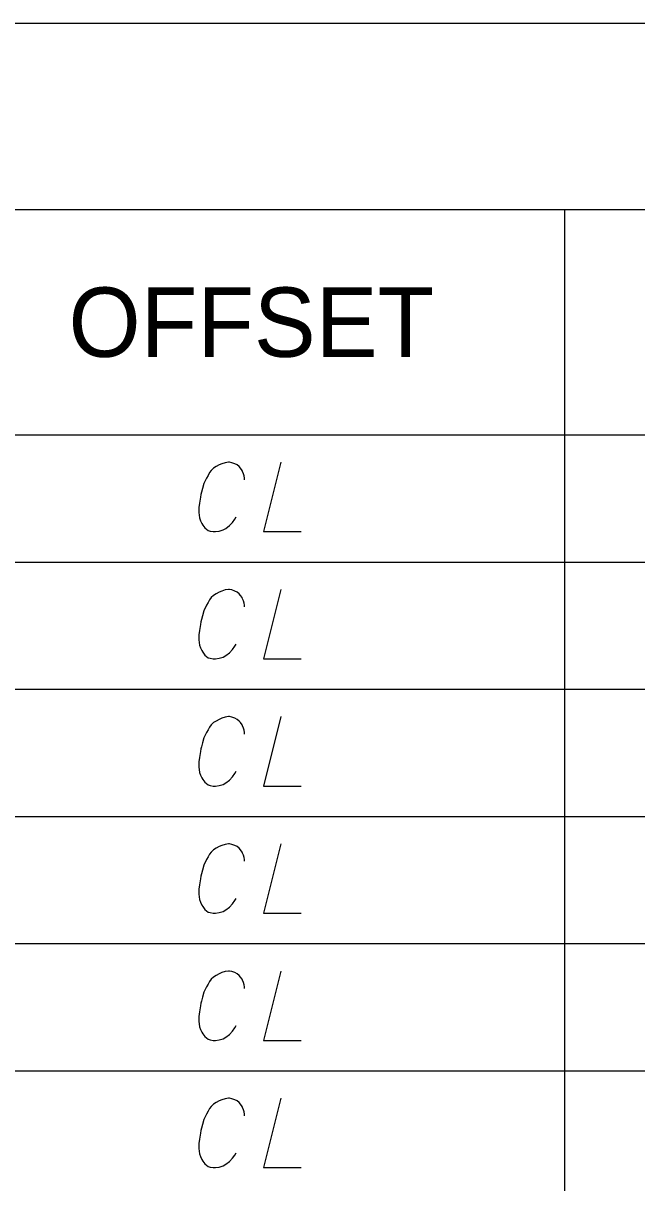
# Model space of a CAD drawing. Extents: x 2074207 to 2076812, y 516372 to 523312.
# Drawn here: x 2076303.1 to 2076345.6, y 518799.6 to 518879.8 of the extents above; entities that cross this region are included whole.
import ezdxf

# ---------------------------------------------------------------- set-up
doc = ezdxf.new("R2010")
doc.units = 0
for name, color, linetype in [('Prop DirtTable_ Soil Test Results - Outline (Major)', 7, 'Continuous'), ('Prop DirtTable_ Soil Test Results - Outline (Minor)', 7, 'Continuous'), ('Prop DirtTable_ Soil Test Results - Tx (Header - Small)', 7, 'Continuous'), ('Prop DirtTable_ Soil Test Results - Tx (Sample Data)', 7, 'Continuous')]:
    doc.layers.add(name, color=color, linetype=linetype)

msp = doc.modelspace()

# ---------------------------------------------------------------- linework, layer by layer
at = {"layer": 'Prop DirtTable_ Soil Test Results - Outline (Major)'}
for p, q in [((2076260.609, 518879.828), (2076811.903, 518879.828)), ((2076260.609, 518851.343), (2076811.903, 518851.343)), ((2076260.609, 518851.343), (2076811.903, 518851.343))]:
    msp.add_line(p, q, dxfattribs=at)
at = {"layer": 'Prop DirtTable_ Soil Test Results - Outline (Minor)'}
for p, q in [((2076260.609, 518866.943), (2076811.903, 518866.943)), ((2076340.594, 518866.943), (2076340.594, 518842.543)), ((2076260.609, 518842.543), (2076811.903, 518842.543)), ((2076260.609, 518842.543), (2076811.903, 518842.543)), ((2076340.594, 518842.543), (2076340.594, 518833.743)), ((2076260.609, 518833.743), (2076811.903, 518833.743)), ((2076260.609, 518833.743), (2076811.903, 518833.743)), ((2076340.594, 518833.743), (2076340.594, 518824.943)), ((2076260.609, 518824.943), (2076811.903, 518824.943)), ((2076260.609, 518824.943), (2076811.903, 518824.943)), ((2076340.594, 518824.943), (2076340.594, 518816.143)), ((2076260.609, 518816.143), (2076811.903, 518816.143)), ((2076260.609, 518816.143), (2076811.903, 518816.143)), ((2076340.594, 518816.143), (2076340.594, 518807.343)), ((2076260.609, 518807.343), (2076811.903, 518807.343)), ((2076260.609, 518807.343), (2076811.903, 518807.343)), ((2076340.594, 518807.343), (2076340.594, 518798.543))]:
    msp.add_line(p, q, dxfattribs=at)
at = {"layer": 'Prop DirtTable_ Soil Test Results - Tx (Sample Data)'}
for points in [[(2076318.45, 518848.24), (2076318.45, 518848.354), (2076318.415, 518848.505), (2076318.38, 518848.656), (2076318.309, 518848.807), (2076318.274, 518848.883), (2076318.168, 518849.034), (2076318.062, 518849.147), (2076317.921, 518849.261), (2076317.78, 518849.336), (2076317.569, 518849.412), (2076317.392, 518849.45), (2076317.322, 518849.45), (2076317.11, 518849.412), (2076316.863, 518849.336), (2076316.687, 518849.261), (2076316.475, 518849.147), (2076316.299, 518849.034), (2076316.122, 518848.883), (2076316.016, 518848.732), (2076315.911, 518848.543), (2076315.805, 518848.354), (2076315.628, 518847.976), (2076315.523, 518847.635), (2076315.452, 518847.371), (2076315.417, 518847.22), (2076315.381, 518847.031), (2076315.311, 518846.615), (2076315.276, 518846.313), (2076315.276, 518845.972), (2076315.311, 518845.595), (2076315.381, 518845.406), (2076315.487, 518845.217), (2076315.558, 518845.103), (2076315.699, 518844.914), (2076315.911, 518844.725), (2076316.052, 518844.687), (2076316.263, 518844.65), (2076316.404, 518844.65), (2076316.44, 518844.65), (2076316.687, 518844.687), (2076316.969, 518844.763), (2076317.145, 518844.876), (2076317.392, 518845.065), (2076317.604, 518845.292), (2076317.78, 518845.519), (2076317.851, 518845.67)], [(2076320.955, 518849.45), (2076319.756, 518844.65), (2076322.366, 518844.65)], [(2076318.45, 518839.44), (2076318.45, 518839.554), (2076318.415, 518839.705), (2076318.38, 518839.856), (2076318.309, 518840.007), (2076318.274, 518840.083), (2076318.168, 518840.234), (2076318.062, 518840.347), (2076317.921, 518840.461), (2076317.78, 518840.536), (2076317.569, 518840.612), (2076317.392, 518840.65), (2076317.322, 518840.65), (2076317.11, 518840.612), (2076316.863, 518840.536), (2076316.687, 518840.461), (2076316.475, 518840.347), (2076316.299, 518840.234), (2076316.122, 518840.083), (2076316.016, 518839.932), (2076315.911, 518839.743), (2076315.805, 518839.554), (2076315.628, 518839.176), (2076315.523, 518838.835), (2076315.452, 518838.571), (2076315.417, 518838.42), (2076315.381, 518838.231), (2076315.311, 518837.815), (2076315.276, 518837.513), (2076315.276, 518837.172), (2076315.311, 518836.795), (2076315.381, 518836.606), (2076315.487, 518836.417), (2076315.558, 518836.303), (2076315.699, 518836.114), (2076315.911, 518835.925), (2076316.052, 518835.887), (2076316.263, 518835.85), (2076316.404, 518835.85), (2076316.44, 518835.85), (2076316.687, 518835.887), (2076316.969, 518835.963), (2076317.145, 518836.076), (2076317.392, 518836.265), (2076317.604, 518836.492), (2076317.78, 518836.719), (2076317.851, 518836.87)], [(2076320.955, 518840.65), (2076319.756, 518835.85), (2076322.366, 518835.85)], [(2076318.45, 518830.64), (2076318.45, 518830.754), (2076318.415, 518830.905), (2076318.38, 518831.056), (2076318.309, 518831.207), (2076318.274, 518831.283), (2076318.168, 518831.434), (2076318.062, 518831.547), (2076317.921, 518831.661), (2076317.78, 518831.736), (2076317.569, 518831.812), (2076317.392, 518831.85), (2076317.322, 518831.85), (2076317.11, 518831.812), (2076316.863, 518831.736), (2076316.687, 518831.661), (2076316.475, 518831.547), (2076316.299, 518831.434), (2076316.122, 518831.283), (2076316.016, 518831.132), (2076315.911, 518830.943), (2076315.805, 518830.754), (2076315.628, 518830.376), (2076315.523, 518830.035), (2076315.452, 518829.771), (2076315.417, 518829.62), (2076315.381, 518829.431), (2076315.311, 518829.015), (2076315.276, 518828.713), (2076315.276, 518828.372), (2076315.311, 518827.995), (2076315.381, 518827.806), (2076315.487, 518827.617), (2076315.558, 518827.503), (2076315.699, 518827.314), (2076315.911, 518827.125), (2076316.052, 518827.087), (2076316.263, 518827.05), (2076316.404, 518827.05), (2076316.44, 518827.05), (2076316.687, 518827.087), (2076316.969, 518827.163), (2076317.145, 518827.276), (2076317.392, 518827.465), (2076317.604, 518827.692), (2076317.78, 518827.919), (2076317.851, 518828.07)], [(2076320.955, 518831.85), (2076319.756, 518827.05), (2076322.366, 518827.05)], [(2076318.45, 518821.84), (2076318.45, 518821.954), (2076318.415, 518822.105), (2076318.38, 518822.256), (2076318.309, 518822.407), (2076318.274, 518822.483), (2076318.168, 518822.634), (2076318.062, 518822.747), (2076317.921, 518822.861), (2076317.78, 518822.936), (2076317.569, 518823.012), (2076317.392, 518823.05), (2076317.322, 518823.05), (2076317.11, 518823.012), (2076316.863, 518822.936), (2076316.687, 518822.861), (2076316.475, 518822.747), (2076316.299, 518822.634), (2076316.122, 518822.483), (2076316.016, 518822.332), (2076315.911, 518822.143), (2076315.805, 518821.954), (2076315.628, 518821.576), (2076315.523, 518821.235), (2076315.452, 518820.971), (2076315.417, 518820.82), (2076315.381, 518820.631), (2076315.311, 518820.215), (2076315.276, 518819.913), (2076315.276, 518819.572), (2076315.311, 518819.195), (2076315.381, 518819.006), (2076315.487, 518818.817), (2076315.558, 518818.703), (2076315.699, 518818.514), (2076315.911, 518818.325), (2076316.052, 518818.287), (2076316.263, 518818.25), (2076316.404, 518818.25), (2076316.44, 518818.25), (2076316.687, 518818.287), (2076316.969, 518818.363), (2076317.145, 518818.476), (2076317.392, 518818.665), (2076317.604, 518818.892), (2076317.78, 518819.119), (2076317.851, 518819.27)], [(2076320.955, 518823.05), (2076319.756, 518818.25), (2076322.366, 518818.25)], [(2076318.45, 518813.04), (2076318.45, 518813.154), (2076318.415, 518813.305), (2076318.38, 518813.456), (2076318.309, 518813.607), (2076318.274, 518813.683), (2076318.168, 518813.834), (2076318.062, 518813.947), (2076317.921, 518814.061), (2076317.78, 518814.136), (2076317.569, 518814.212), (2076317.392, 518814.25), (2076317.322, 518814.25), (2076317.11, 518814.212), (2076316.863, 518814.136), (2076316.687, 518814.061), (2076316.475, 518813.947), (2076316.299, 518813.834), (2076316.122, 518813.683), (2076316.016, 518813.532), (2076315.911, 518813.343), (2076315.805, 518813.154), (2076315.628, 518812.776), (2076315.523, 518812.435), (2076315.452, 518812.171), (2076315.417, 518812.02), (2076315.381, 518811.831), (2076315.311, 518811.415), (2076315.276, 518811.113), (2076315.276, 518810.772), (2076315.311, 518810.395), (2076315.381, 518810.206), (2076315.487, 518810.017), (2076315.558, 518809.903), (2076315.699, 518809.714), (2076315.911, 518809.525), (2076316.052, 518809.487), (2076316.263, 518809.45), (2076316.404, 518809.45), (2076316.44, 518809.45), (2076316.687, 518809.487), (2076316.969, 518809.563), (2076317.145, 518809.676), (2076317.392, 518809.865), (2076317.604, 518810.092), (2076317.78, 518810.319), (2076317.851, 518810.47)], [(2076320.955, 518814.25), (2076319.756, 518809.45), (2076322.366, 518809.45)], [(2076318.45, 518804.24), (2076318.45, 518804.354), (2076318.415, 518804.505), (2076318.38, 518804.656), (2076318.309, 518804.807), (2076318.274, 518804.883), (2076318.168, 518805.034), (2076318.062, 518805.147), (2076317.921, 518805.261), (2076317.78, 518805.336), (2076317.569, 518805.412), (2076317.392, 518805.45), (2076317.322, 518805.45), (2076317.11, 518805.412), (2076316.863, 518805.336), (2076316.687, 518805.261), (2076316.475, 518805.147), (2076316.299, 518805.034), (2076316.122, 518804.883), (2076316.016, 518804.732), (2076315.911, 518804.543), (2076315.805, 518804.354), (2076315.628, 518803.976), (2076315.523, 518803.635), (2076315.452, 518803.371), (2076315.417, 518803.22), (2076315.381, 518803.031), (2076315.311, 518802.615), (2076315.276, 518802.313), (2076315.276, 518801.972), (2076315.311, 518801.595), (2076315.381, 518801.406), (2076315.487, 518801.217), (2076315.558, 518801.103), (2076315.699, 518800.914), (2076315.911, 518800.725), (2076316.052, 518800.687), (2076316.263, 518800.65), (2076316.404, 518800.65), (2076316.44, 518800.65), (2076316.687, 518800.687), (2076316.969, 518800.763), (2076317.145, 518800.876), (2076317.392, 518801.065), (2076317.604, 518801.292), (2076317.78, 518801.519), (2076317.851, 518801.67)], [(2076320.955, 518805.45), (2076319.756, 518800.65), (2076322.366, 518800.65)]]:
    msp.add_lwpolyline(points, dxfattribs=at)

# ---------------------------------------------------------------- texts
at = {"layer": 'Prop DirtTable_ Soil Test Results - Tx (Header - Small)'}
msp.add_text('OFFSET', height=4.8, dxfattribs=at).set_placement((2076306.254, 518856.743))

doc.saveas('drawing.dxf')
